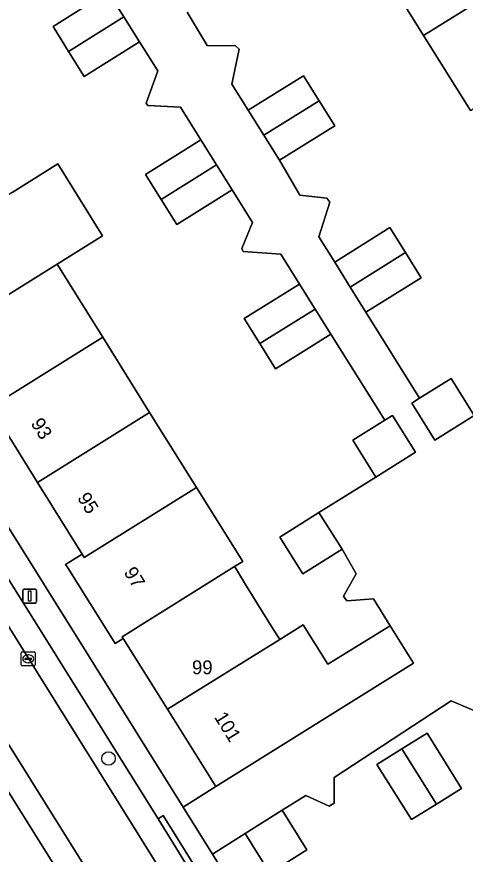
# Model space of a CAD drawing. Extents: x 159664 to 160323, y 385312 to 386115.
# Drawn here: x 159944.8 to 159977.2, y 385585.5 to 385646 of the extents above; entities that cross this region are included whole.
import ezdxf

# ---------------------------------------------------------------- set-up
doc = ezdxf.new("R2010")
doc.units = 0
for name, color, linetype in [('IMGEO_Boom', 7, 'Continuous'), ('IMGEO_Erf', 7, 'Continuous'), ('IMGEO_Kolk', 7, 'Continuous'), ('IMGEO_Lichtmast', 7, 'Continuous'), ('IMGEO_Pand', 7, 'Continuous'), ('IMGEO_Pand_nummerreeks', 7, 'Continuous'), ('IMGEO_Parkeervlak_open', 7, 'Continuous'), ('IMGEO_Rijbaan_lokaal_open', 7, 'Continuous'), ('IMGEO_Voetpad_open', 7, 'Continuous')]:
    doc.layers.add(name, color=color, linetype=linetype)

msp = doc.modelspace()

# ---------------------------------------------------------------- linework, layer by layer
at = {"layer": 'IMGEO_Boom'}
msp.add_circle((159951.451, 385592.453), 0.489, dxfattribs=at)
at = {"layer": 'IMGEO_Erf'}
for points in [[(159909.89, 385664.146), (159956.838, 385588.951), (159959.198, 385590.425), (159955.713, 385596.002), (159952.52, 385601.105), (159951.935, 385600.74), (159951.852, 385600.875), (159948.511, 385606.22), (159948.357, 385606.463), (159949.545, 385607.205), (159946.322, 385612.373), (159942.943, 385617.791), (159939.656, 385623.06), (159936.417, 385628.252), (159932.99, 385633.746), (159929.671, 385639.066), (159926.311, 385644.453), (159923.102, 385649.594)], [(159977.546, 385639.216), (159974.176, 385644.616), (159970.888, 385649.885)], [(159944.507, 385633.302), (159947.79, 385635.35), (159951.029, 385630.158), (159947.747, 385628.11), (159951.035, 385622.842), (159954.416, 385617.425), (159957.793, 385612.013), (159961.131, 385606.666), (159960.546, 385606.301), (159960.605, 385606.205), (159961.415, 385604.897), (159963.338, 385601.792), (159963.69, 385601.223), (159963.798, 385601.049), (159965.495, 385602.108), (159967.265, 385599.25), (159971.762, 385602.035), (159970.556, 385603.98), (159968.632, 385603.833), (159968.4, 385604.176), (159969.301, 385605.768), (159968.304, 385607.546), (159965.475, 385605.769), (159963.803, 385608.431), (159966.631, 385610.207), (159970.741, 385612.764), (159969.076, 385615.429), (159971.38, 385616.868), (159967.479, 385623.064), (159963.493, 385620.574), (159962.362, 385622.385), (159961.232, 385624.195), (159965.218, 385626.684), (159963.874, 385628.835), (159961.166, 385629.025), (159961.055, 385629.253), (159961.84, 385631.118), (159960.366, 385633.476), (159956.381, 385630.985), (159955.25, 385632.793), (159954.12, 385634.601), (159958.105, 385637.092), (159956.633, 385639.445), (159954.287, 385639.56), (159954.164, 385639.738), (159955.001, 385642.07), (159953.691, 385644.165), (159949.707, 385641.672), (159948.578, 385643.476), (159947.45, 385645.279), (159950.645, 385647.278)], [(159957.114, 385646.3), (159958.577, 385643.899), (159960.611, 385643.863), (159960.87, 385643.622), (159960.349, 385641.115), (159961.531, 385639.225), (159965.516, 385641.717), (159966.644, 385639.911), (159967.773, 385638.106), (159963.788, 385635.615), (159965.259, 385633.108), (159967.187, 385632.876), (159967.403, 385632.605), (159966.621, 385630.102), (159967.762, 385628.271), (159971.749, 385630.758), (159972.876, 385628.952), (159974.002, 385627.146), (159970.015, 385624.659), (159973.879, 385618.449), (159976.165, 385619.871), (159977.828, 385617.199)], [(159978.125, 385595.774), (159976.162, 385596.621), (159967.735, 385591.091), (159967.735, 385589.23), (159967.365, 385589.013), (159965.692, 385589.776), (159963.979, 385588.716), (159965.748, 385585.857), (159963.094, 385584.187), (159961.311, 385587.031), (159958.955, 385585.56), (159972.712, 385563.525)]]:
    msp.add_lwpolyline(points, dxfattribs=at)
msp.add_lwpolyline([(159976.914, 385590.299), (159975.108, 385589.17), (159973.303, 385588.042), (159970.811, 385592.027), (159972.617, 385593.156), (159974.423, 385594.284)], close=True, dxfattribs=at)
at = {"layer": 'IMGEO_Kolk'}
for p, q in [((159945.238, 385600.142), (159946.09, 385600.142)), ((159945.163, 385599.216), (159945.163, 385600.068)), ((159945.422, 385599.636), (159945.422, 385599.648)), ((159945.86, 385599.599), (159945.462, 385599.599)), ((159945.465, 385599.685), (159945.863, 385599.685)), ((159945.651, 385599.922), (159945.676, 385599.922)), ((159945.906, 385599.648), (159945.906, 385599.636)), ((159946.164, 385600.068), (159946.164, 385599.216)), ((159946.09, 385599.142), (159945.238, 385599.142)), ((159945.674, 385599.362), (159945.649, 385599.362))]:
    msp.add_line(p, q, dxfattribs=at)
for points in [[(159945.238, 385600.142), (159946.09, 385600.142)], [(159945.163, 385599.216), (159945.163, 385600.068)], [(159946.164, 385600.068), (159946.164, 385599.216)], [(159946.09, 385599.142), (159945.238, 385599.142)]]:
    msp.add_lwpolyline(points, dxfattribs=at)
for centre, radius, start, end in [((159945.24, 385600.066), 0.0765, 91.55205, 178.44795), ((159945.24, 385600.066), 0.0765, 91.55205, 178.44795), ((159946.088, 385600.066), 0.0765, 1.55205, 88.44795), ((159946.088, 385600.066), 0.0765, 1.55205, 88.44795), ((159945.462, 385599.645), 0.0403, 85.87752, 175.75265), ((159945.459, 385599.635), 0.0366, 178.93798, 274.71019), ((159945.863, 385599.642), 0.043, 264.86636, 352.45326), ((159945.867, 385599.647), 0.0386, 1.73085, 96.63898), ((159945.24, 385599.218), 0.0765, 181.55205, 268.44795), ((159945.24, 385599.218), 0.0765, 181.55205, 268.44795), ((159946.088, 385599.218), 0.0765, 271.55205, 358.44795), ((159946.088, 385599.218), 0.0765, 271.55205, 358.44795)]:
    msp.add_arc(centre, radius, start, end, dxfattribs=at)
for centre, major_axis, ratio, start_param, end_param in [((159945.65, 385599.642), (-0.387, 0.002), 0.722429, 4.712389, 7.853982), ((159945.675, 385599.642), (-0.39, 0.002), 0.717154, 1.570796, 4.712389)]:
    msp.add_ellipse(centre, major_axis=major_axis, ratio=ratio, start_param=start_param, end_param=end_param, dxfattribs=at)
at = {"layer": 'IMGEO_Lichtmast'}
for p, q in [((159945.274, 385603.772), (159945.274, 385604.572)), ((159945.274, 385604.572), (159945.274, 385603.772)), ((159945.374, 385604.672), (159946.164, 385604.672)), ((159946.164, 385604.672), (159945.374, 385604.672)), ((159946.264, 385604.572), (159946.264, 385603.772)), ((159946.264, 385603.772), (159946.264, 385604.572)), ((159946.164, 385603.672), (159945.374, 385603.672)), ((159945.374, 385603.672), (159946.164, 385603.672))]:
    msp.add_line(p, q, dxfattribs=at)
msp.add_lwpolyline([(159945.694, 385604.547), (159945.844, 385604.547), (159945.844, 385603.797), (159945.694, 385603.797), (159945.694, 385604.547)], dxfattribs=at)
for centre, start, end in [((159945.374, 385604.572), 90, 180), ((159945.374, 385604.572), 90, 180), ((159946.164, 385604.572), 0, 90), ((159946.164, 385604.572), 360, 90), ((159945.374, 385603.772), 180, 270), ((159945.374, 385603.772), 180, 270), ((159946.164, 385603.772), 270, 0), ((159946.164, 385603.772), 270, 0)]:
    msp.add_arc(centre, 0.1, start, end, dxfattribs=at)
at = {"layer": 'IMGEO_Pand'}
for points in [[(159970.888, 385649.885), (159974.176, 385644.616), (159982.227, 385649.644), (159978.939, 385654.913)], [(159974.176, 385644.616), (159977.546, 385639.216), (159985.597, 385644.244), (159982.227, 385649.644)], [(159952.563, 385645.969), (159951.434, 385647.772), (159950.645, 385647.278), (159947.45, 385645.279), (159948.578, 385643.476)], [(159953.691, 385644.165), (159952.563, 385645.969), (159948.578, 385643.476), (159949.707, 385641.672)], [(159965.516, 385641.717), (159961.531, 385639.225), (159962.659, 385637.42), (159966.644, 385639.911)], [(159963.788, 385635.615), (159967.773, 385638.106), (159966.644, 385639.911), (159962.659, 385637.42)], [(159958.105, 385637.092), (159954.12, 385634.601), (159955.25, 385632.793), (159959.236, 385635.284)], [(159944.507, 385633.302), (159936.417, 385628.252), (159939.656, 385623.06), (159947.747, 385628.11), (159951.029, 385630.158), (159947.79, 385635.35)], [(159956.381, 385630.985), (159960.366, 385633.476), (159959.236, 385635.284), (159955.25, 385632.793)], [(159971.749, 385630.758), (159967.762, 385628.271), (159968.888, 385626.465), (159972.876, 385628.952)], [(159970.015, 385624.659), (159974.002, 385627.146), (159972.876, 385628.952), (159968.888, 385626.465)], [(159939.656, 385623.06), (159942.943, 385617.791), (159951.035, 385622.842), (159947.747, 385628.11)], [(159965.218, 385626.684), (159961.232, 385624.195), (159962.362, 385622.385), (159966.349, 385624.874)], [(159963.493, 385620.574), (159967.479, 385623.064), (159966.349, 385624.874), (159962.362, 385622.385)], [(159954.416, 385617.425), (159951.035, 385622.842), (159942.943, 385617.791), (159946.322, 385612.373)], [(159976.165, 385619.871), (159973.879, 385618.449), (159973.315, 385618.098), (159974.977, 385615.425), (159977.828, 385617.199)], [(159957.793, 385612.013), (159954.416, 385617.425), (159946.322, 385612.373), (159949.545, 385607.205), (159949.698, 385606.96)], [(159971.933, 385617.213), (159971.38, 385616.868), (159969.076, 385615.429), (159970.741, 385612.764), (159973.598, 385614.548)], [(159961.131, 385606.666), (159957.793, 385612.013), (159949.698, 385606.96), (159949.545, 385607.205), (159948.357, 385606.463), (159948.511, 385606.22), (159951.852, 385600.875), (159951.935, 385600.74), (159952.52, 385601.105), (159952.436, 385601.239), (159960.546, 385606.301)], [(159968.304, 385607.546), (159966.631, 385610.207), (159963.803, 385608.431), (159965.475, 385605.769)], [(159960.546, 385606.301), (159952.436, 385601.239), (159952.52, 385601.105), (159955.713, 385596.002), (159963.798, 385601.049), (159963.69, 385601.223), (159963.338, 385601.792), (159961.415, 385604.897), (159960.605, 385606.205)], [(159973.437, 385599.332), (159971.762, 385602.035), (159967.265, 385599.25), (159965.495, 385602.108), (159963.798, 385601.049), (159955.713, 385596.002), (159959.198, 385590.425)], [(159976.914, 385590.299), (159974.423, 385594.284), (159972.617, 385593.156), (159975.108, 385589.17)], [(159975.108, 385589.17), (159972.617, 385593.156), (159970.811, 385592.027), (159973.303, 385588.042)], [(159965.748, 385585.857), (159963.979, 385588.716), (159961.311, 385587.031), (159963.094, 385584.187)]]:
    msp.add_lwpolyline(points, close=True, dxfattribs=at)
at = {"layer": 'IMGEO_Parkeervlak_open'}
for points in [[(159962.17, 385564.73), (159961.779, 385565.383), (159924.478, 385625.1), (159922.547, 385628.192), (159899.375, 385665.288), (159889.146, 385681.776), (159876.656, 385701.792), (159875.092, 385700.818), (159884.424, 385685.806), (159898.925, 385662.608), (159901.313, 385658.777), (159948.098, 385583.838), (159950.488, 385580), (159958.964, 385566.45)], [(159893.484, 385683.297), (159926.401, 385630.553), (159928.296, 385627.517), (159965.594, 385567.755), (159965.967, 385567.159)], [(159965.875, 385570.728), (159957.4, 385584.281), (159955.023, 385588.111), (159908.276, 385663), (159905.898, 385666.829), (159896.695, 385681.58)]]:
    msp.add_lwpolyline(points, dxfattribs=at)
at = {"layer": 'IMGEO_Rijbaan_lokaal_open'}
msp.add_lwpolyline([(159928.296, 385627.517), (159924.478, 385625.1), (159961.779, 385565.383), (159965.594, 385567.755)], close=True, dxfattribs=at)
at = {"layer": 'IMGEO_Voetpad_open'}
for points in [[(159958.964, 385566.45), (159950.488, 385580), (159950.108, 385579.772), (159947.714, 385583.597), (159948.098, 385583.838), (159901.313, 385658.777), (159900.929, 385658.558), (159898.546, 385662.389), (159898.925, 385662.608), (159884.424, 385685.806), (159875.092, 385700.818)], [(159970.609, 385562.217), (159972.712, 385563.525), (159958.955, 385585.56), (159956.838, 385588.951), (159909.89, 385664.146), (159907.72, 385667.621), (159893.04, 385691.134)], [(159896.695, 385681.58), (159905.898, 385666.829), (159906.281, 385667.07), (159908.661, 385663.245), (159908.276, 385663), (159955.023, 385588.111), (159955.397, 385588.346), (159957.782, 385584.525), (159957.4, 385584.281), (159965.875, 385570.728)], [(159951.434, 385647.772), (159952.563, 385645.969), (159953.691, 385644.165), (159955.001, 385642.07), (159954.164, 385639.738), (159954.287, 385639.56), (159956.633, 385639.445), (159958.105, 385637.092), (159959.236, 385635.284), (159960.366, 385633.476), (159961.84, 385631.118), (159961.055, 385629.253), (159961.166, 385629.025), (159963.874, 385628.835), (159965.218, 385626.684), (159966.349, 385624.874), (159967.479, 385623.064), (159971.38, 385616.868), (159971.933, 385617.213), (159973.598, 385614.548), (159970.741, 385612.764), (159966.631, 385610.207), (159968.304, 385607.546), (159969.301, 385605.768), (159968.4, 385604.176), (159968.632, 385603.833), (159970.556, 385603.98), (159971.762, 385602.035), (159973.437, 385599.332), (159959.198, 385590.425), (159956.838, 385588.951), (159958.955, 385585.56), (159961.311, 385587.031), (159963.979, 385588.716), (159965.692, 385589.776), (159967.365, 385589.013), (159967.735, 385589.23), (159967.735, 385591.091), (159976.162, 385596.621), (159978.125, 385595.774)], [(159977.828, 385617.199), (159974.977, 385615.425), (159973.315, 385618.098), (159973.879, 385618.449), (159970.015, 385624.659), (159968.888, 385626.465), (159967.762, 385628.271), (159966.621, 385630.102), (159967.403, 385632.605), (159967.187, 385632.876), (159965.259, 385633.108), (159963.788, 385635.615), (159962.659, 385637.42), (159961.531, 385639.225), (159960.349, 385641.115), (159960.87, 385643.622), (159960.611, 385643.863), (159958.577, 385643.899), (159957.114, 385646.3)]]:
    msp.add_lwpolyline(points, dxfattribs=at)
msp.add_lwpolyline([(159955.023, 385588.111), (159957.4, 385584.281), (159957.782, 385584.525), (159955.397, 385588.346)], close=True, dxfattribs=at)

# ---------------------------------------------------------------- texts
at = {"layer": 'IMGEO_Pand_nummerreeks'}
for s, rotation, p in [('93', 301.97051, (159945.812, 385616.633)), ('95', 301.97083, (159949.164, 385611.262)), ('97', 301.97083, (159952.517, 385605.89)), ('101', 301.97083, (159959.039, 385595.442))]:
    msp.add_text(s, height=1, rotation=rotation, dxfattribs=at).set_placement(p)
msp.add_text('99', height=1, dxfattribs=at).set_placement((159957.471, 385598.532))

doc.saveas('drawing.dxf')
